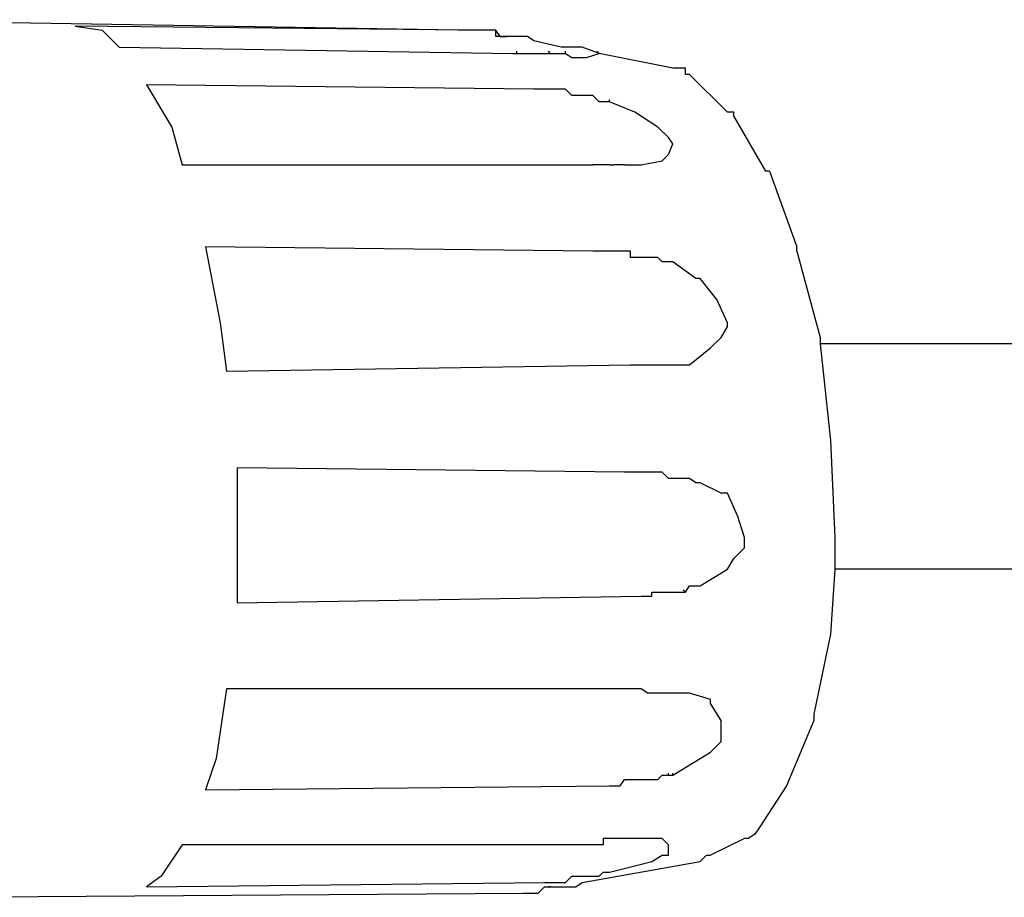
# Model space of a CAD drawing. Header units: millimetres. Extents: x 1114507 to 93926427, y 174473 to 817039.
# Tile 458 of 483: x 2226644 to 2227852, y 770014 to 771091. Entities that reach past the tile are written whole.
import ezdxf

# ---------------------------------------------------------------- set-up
doc = ezdxf.new("R2010")
doc.units = ezdxf.units.MM

msp = doc.modelspace()

# ---------------------------------------------------------------- linework, layer by layer
at = {"color": 7, "linetype": 'Continuous', "lineweight": -2, "elevation": -2718483}
for points in [[(2227181.7, 771078.2), (2226406.5, 771091.1), (2226406.5, 771091.1)], [(2226711.5, 771083.3), (2226745, 771078.2), (2226745, 771078.2)], [(2227194.7, 771078.2), (2226711.5, 771083.3), (2226711.5, 771083.3)], [(2226745, 771078.2), (2226765.7, 771057.5), (2226765.7, 771057.5)], [(2227189.5, 771078.2), (2227181.7, 771078.2), (2227181.7, 771078.2)], [(2227189.5, 771078.2), (2227186.9, 771078.2), (2227186.9, 771078.2)], [(2227194.7, 771078.2), (2227189.5, 771078.2), (2227189.5, 771078.2)], [(2227202.4, 771078.2), (2227194.7, 771078.2), (2227194.7, 771078.2)], [(2227202.4, 771078.2), (2227194.7, 771078.2), (2227194.7, 771078.2)], [(2227207.6, 771078.2), (2227202.4, 771078.2), (2227202.4, 771078.2)], [(2227207.6, 771078.2), (2227202.4, 771078.2), (2227202.4, 771078.2)], [(2227215.3, 771078.2), (2227207.6, 771078.2), (2227207.6, 771078.2)], [(2227215.3, 771078.2), (2227207.6, 771078.2), (2227207.6, 771078.2)], [(2227220.5, 771078.2), (2227215.3, 771078.2), (2227215.3, 771078.2)], [(2227220.5, 771078.2), (2227215.3, 771078.2), (2227215.3, 771078.2)], [(2227228.3, 771078.2), (2227220.5, 771078.2), (2227220.5, 771078.2)], [(2227228.3, 771078.2), (2227220.5, 771078.2), (2227220.5, 771078.2)], [(2227233.4, 771070.4), (2227228.3, 771078.2), (2227228.3, 771078.2)], [(2227228.3, 771070.4), (2227228.3, 771078.2), (2227228.3, 771078.2)], [(2227233.4, 771070.4), (2227228.3, 771070.4), (2227228.3, 771070.4)], [(2227241.2, 771070.4), (2227233.4, 771070.4), (2227233.4, 771070.4)], [(2227233.4, 771070.4), (2227241.2, 771070.4), (2227241.2, 771070.4)], [(2227248.9, 771070.4), (2227241.2, 771070.4), (2227241.2, 771070.4)], [(2227254.1, 771070.4), (2227248.9, 771070.4), (2227248.9, 771070.4)], [(2227261.8, 771070.4), (2227254.1, 771070.4), (2227254.1, 771070.4)], [(2227267, 771070.4), (2227261.8, 771070.4), (2227261.8, 771070.4)], [(2227274.8, 771065.2), (2227267, 771070.4), (2227267, 771070.4)], [(2227308.4, 771057.5), (2227274.8, 771065.2), (2227274.8, 771065.2)], [(2226765.7, 771057.5), (2227248.9, 771049.7), (2227248.9, 771049.7)], [(2227254.1, 771049.7), (2227254.1, 771052.3), (2227254.1, 771052.3)], [(2227295.4, 771049.7), (2227292.9, 771052.3), (2227292.9, 771052.3)], [(2227313.5, 771057.5), (2227308.4, 771057.5), (2227308.4, 771057.5)], [(2227334.2, 771057.5), (2227313.5, 771057.5), (2227313.5, 771057.5)], [(2227313.5, 771049.7), (2227313.5, 771052.3), (2227313.5, 771052.3)], [(2227354.9, 771049.7), (2227334.2, 771057.5), (2227334.2, 771057.5)], [(2227354.9, 771049.7), (2227352.3, 771052.3), (2227352.3, 771052.3)], [(2227354.9, 771049.7), (2227352.3, 771052.3), (2227352.3, 771052.3)], [(2227248.9, 771049.7), (2227254.1, 771049.7), (2227254.1, 771049.7)], [(2227254.1, 771049.7), (2227261.8, 771049.7), (2227261.8, 771049.7)], [(2227261.8, 771049.7), (2227267, 771049.7), (2227267, 771049.7)], [(2227267, 771049.7), (2227274.8, 771049.7), (2227274.8, 771049.7)], [(2227274.8, 771049.7), (2227279.9, 771049.7), (2227279.9, 771049.7)], [(2227279.9, 771049.7), (2227287.7, 771049.7), (2227287.7, 771049.7)], [(2227287.7, 771049.7), (2227295.4, 771049.7), (2227295.4, 771049.7)], [(2227295.4, 771049.7), (2227300.6, 771049.7), (2227300.6, 771049.7)], [(2227300.6, 771049.7), (2227308.4, 771049.7), (2227308.4, 771049.7)], [(2227308.4, 771049.7), (2227313.5, 771049.7), (2227313.5, 771049.7)], [(2227313.5, 771049.7), (2227321.3, 771044.6), (2227321.3, 771044.6)], [(2227321.3, 771044.6), (2227339.4, 771044.6), (2227339.4, 771044.6)], [(2227339.4, 771044.6), (2227354.9, 771049.7), (2227354.9, 771049.7)], [(2227445.3, 771031.6), (2227354.9, 771049.7), (2227354.9, 771049.7)], [(2227453.1, 771031.6), (2227445.3, 771031.6), (2227445.3, 771031.6)], [(2227460.8, 771031.6), (2227453.1, 771031.6), (2227453.1, 771031.6)], [(2227460.8, 771023.9), (2227460.8, 771031.6), (2227460.8, 771031.6)], [(2227466, 771023.9), (2227460.8, 771023.9), (2227460.8, 771023.9)], [(2227466, 771023.9), (2227512.5, 770977.4), (2227512.5, 770977.4)], [(2227274.8, 771005.8), (2226799.3, 771011), (2226799.3, 771011)], [(2226799.3, 771011), (2226830.3, 770959.3), (2226830.3, 770959.3)], [(2227287.7, 771005.8), (2227274.8, 771005.8), (2227274.8, 771005.8)], [(2227295.4, 771005.8), (2227287.7, 771005.8), (2227287.7, 771005.8)], [(2227300.6, 771005.8), (2227295.4, 771005.8), (2227295.4, 771005.8)], [(2227308.4, 771005.8), (2227300.6, 771005.8), (2227300.6, 771005.8)], [(2227313.5, 771005.8), (2227308.4, 771005.8), (2227308.4, 771005.8)], [(2227321.3, 770998), (2227313.5, 771005.8), (2227313.5, 771005.8)], [(2227326.4, 770998), (2227321.3, 770998), (2227321.3, 770998)], [(2227334.2, 770998), (2227326.4, 770998), (2227326.4, 770998)], [(2227339.4, 770998), (2227334.2, 770998), (2227334.2, 770998)], [(2227347.1, 770998), (2227339.4, 770998), (2227339.4, 770998)], [(2227354.9, 770990.3), (2227347.1, 770998), (2227347.1, 770998)], [(2227367.8, 770990.3), (2227367.8, 770992.9), (2227367.8, 770992.9)], [(2227360, 770990.3), (2227354.9, 770990.3), (2227354.9, 770990.3)], [(2227367.8, 770990.3), (2227360, 770990.3), (2227360, 770990.3)], [(2227398.8, 770977.4), (2227367.8, 770990.3), (2227367.8, 770990.3)], [(2227427.2, 770959.3), (2227398.8, 770977.4), (2227398.8, 770977.4)], [(2227520.2, 770977.4), (2227512.5, 770977.4), (2227512.5, 770977.4)], [(2227520.2, 770972.2), (2227520.2, 770977.4), (2227520.2, 770977.4)], [(2227520.2, 770972.2), (2227559, 770905), (2227559, 770905)], [(2226830.3, 770959.3), (2226843.2, 770912.8), (2226843.2, 770912.8)], [(2227440.1, 770946.4), (2227427.2, 770959.3), (2227427.2, 770959.3)], [(2227445.3, 770938.6), (2227440.1, 770946.4), (2227440.1, 770946.4)], [(2227440.1, 770925.7), (2227445.3, 770938.6), (2227445.3, 770938.6)], [(2227432.4, 770917.9), (2227440.1, 770925.7), (2227440.1, 770925.7)], [(2226843.2, 770912.8), (2227347.1, 770912.8), (2227347.1, 770912.8)], [(2227360, 770912.8), (2227347.1, 770912.8), (2227347.1, 770912.8)], [(2227367.8, 770912.8), (2227360, 770912.8), (2227360, 770912.8)], [(2227367.8, 770912.8), (2227373, 770912.8), (2227373, 770912.8)], [(2227385.9, 770912.8), (2227373, 770912.8), (2227373, 770912.8)], [(2227385.9, 770912.8), (2227393.6, 770912.8), (2227393.6, 770912.8)], [(2227393.6, 770912.8), (2227406.6, 770912.8), (2227406.6, 770912.8)], [(2227406.6, 770912.8), (2227432.4, 770917.9), (2227432.4, 770917.9)], [(2227564.2, 770905), (2227559, 770905), (2227559, 770905)], [(2227564.2, 770905), (2227597.8, 770812), (2227597.8, 770812)], [(2227347.1, 770806.8), (2226871.7, 770812), (2226871.7, 770812)], [(2226871.7, 770812), (2226889.7, 770719), (2226889.7, 770719)], [(2227597.8, 770806.8), (2227597.8, 770812), (2227597.8, 770812)], [(2227367.8, 770806.8), (2227347.1, 770806.8), (2227347.1, 770806.8)], [(2227373, 770806.8), (2227367.8, 770806.8), (2227367.8, 770806.8)], [(2227380.7, 770806.8), (2227373, 770806.8), (2227373, 770806.8)], [(2227385.9, 770806.8), (2227380.7, 770806.8), (2227380.7, 770806.8)], [(2227393.6, 770806.8), (2227385.9, 770806.8), (2227385.9, 770806.8)], [(2227393.6, 770799.1), (2227393.6, 770806.8), (2227393.6, 770806.8)], [(2227398.8, 770799.1), (2227393.6, 770799.1), (2227393.6, 770799.1)], [(2227406.6, 770799.1), (2227398.8, 770799.1), (2227398.8, 770799.1)], [(2227414.3, 770799.1), (2227406.6, 770799.1), (2227406.6, 770799.1)], [(2227419.5, 770799.1), (2227414.3, 770799.1), (2227414.3, 770799.1)], [(2227427.2, 770799.1), (2227419.5, 770799.1), (2227419.5, 770799.1)], [(2227432.4, 770793.9), (2227427.2, 770799.1), (2227427.2, 770799.1)], [(2227597.8, 770806.8), (2227626.2, 770700.9), (2227626.2, 770700.9)], [(2227440.1, 770793.9), (2227432.4, 770793.9), (2227432.4, 770793.9)], [(2227445.3, 770793.9), (2227440.1, 770793.9), (2227440.1, 770793.9)], [(2227473.7, 770773.2), (2227445.3, 770793.9), (2227445.3, 770793.9)], [(2227478.9, 770773.2), (2227473.7, 770773.2), (2227473.7, 770773.2)], [(2227499.6, 770747.4), (2227478.9, 770773.2), (2227478.9, 770773.2)], [(2227512.5, 770719), (2227499.6, 770747.4), (2227499.6, 770747.4)], [(2226889.7, 770719), (2226897.5, 770659.5), (2226897.5, 770659.5)], [(2227504.7, 770700.9), (2227512.5, 770713.8), (2227512.5, 770713.8)], [(2227512.5, 770713.8), (2227512.5, 770719), (2227512.5, 770719)], [(2227491.8, 770688), (2227504.7, 770700.9), (2227504.7, 770700.9)], [(2227626.2, 770700.9), (2227626.2, 770693.1), (2227626.2, 770693.1)], [(2229106.8, 770693.1), (2227626.2, 770693.1), (2227626.2, 770693.1)], [(2227626.2, 770693.1), (2227639.1, 770574.3), (2227639.1, 770574.3)], [(2227466, 770667.3), (2227491.8, 770688), (2227491.8, 770688)], [(2226897.5, 770659.5), (2227393.6, 770667.3), (2227393.6, 770667.3)], [(2227393.6, 770667.3), (2227398.8, 770667.3), (2227398.8, 770667.3)], [(2227398.8, 770667.3), (2227406.6, 770667.3), (2227406.6, 770667.3)], [(2227406.6, 770667.3), (2227414.3, 770667.3), (2227414.3, 770667.3)], [(2227414.3, 770667.3), (2227419.5, 770667.3), (2227419.5, 770667.3)], [(2227419.5, 770667.3), (2227427.2, 770667.3), (2227427.2, 770667.3)], [(2227427.2, 770667.3), (2227432.4, 770667.3), (2227432.4, 770667.3)], [(2227432.4, 770667.3), (2227440.1, 770667.3), (2227440.1, 770667.3)], [(2227440.1, 770667.3), (2227445.3, 770667.3), (2227445.3, 770667.3)], [(2227445.3, 770667.3), (2227453.1, 770667.3), (2227453.1, 770667.3)], [(2227453.1, 770667.3), (2227460.8, 770667.3), (2227460.8, 770667.3)], [(2227460.8, 770667.3), (2227466, 770667.3), (2227466, 770667.3)], [(2227639.1, 770574.3), (2227644.3, 770455.4), (2227644.3, 770455.4)], [(2227385.9, 770535.5), (2226910.4, 770540.7), (2226910.4, 770540.7)], [(2226910.4, 770540.7), (2226910.4, 770434.7), (2226910.4, 770434.7)], [(2227406.6, 770535.5), (2227385.9, 770535.5), (2227385.9, 770535.5)], [(2227414.3, 770535.5), (2227406.6, 770535.5), (2227406.6, 770535.5)], [(2227419.5, 770535.5), (2227414.3, 770535.5), (2227414.3, 770535.5)], [(2227427.2, 770535.5), (2227419.5, 770535.5), (2227419.5, 770535.5)], [(2227432.4, 770535.5), (2227427.2, 770535.5), (2227427.2, 770535.5)], [(2227440.1, 770527.8), (2227432.4, 770535.5), (2227432.4, 770535.5)], [(2227445.3, 770527.8), (2227440.1, 770527.8), (2227440.1, 770527.8)], [(2227453.1, 770527.8), (2227445.3, 770527.8), (2227445.3, 770527.8)], [(2227460.8, 770527.8), (2227453.1, 770527.8), (2227453.1, 770527.8)], [(2227460.8, 770527.8), (2227458.2, 770527.8), (2227458.2, 770527.8)], [(2227466, 770527.8), (2227460.8, 770527.8), (2227460.8, 770527.8)], [(2227473.7, 770522.6), (2227466, 770527.8), (2227466, 770527.8)], [(2227478.9, 770522.6), (2227473.7, 770522.6), (2227473.7, 770522.6)], [(2227504.7, 770509.7), (2227478.9, 770522.6), (2227478.9, 770522.6)], [(2227512.5, 770509.7), (2227504.7, 770509.7), (2227504.7, 770509.7)], [(2227525.4, 770481.2), (2227512.5, 770509.7), (2227512.5, 770509.7)], [(2227533.2, 770455.4), (2227525.4, 770481.2), (2227525.4, 770481.2)], [(2227533.2, 770442.5), (2227533.2, 770455.4), (2227533.2, 770455.4)], [(2227644.3, 770455.4), (2227644.3, 770416.6), (2227644.3, 770416.6)], [(2227520.2, 770429.6), (2227533.2, 770442.5), (2227533.2, 770442.5)], [(2226910.4, 770434.7), (2226910.4, 770375.3), (2226910.4, 770375.3)], [(2227512.5, 770416.6), (2227520.2, 770429.6), (2227520.2, 770429.6)], [(2227478.9, 770396), (2227512.5, 770416.6), (2227512.5, 770416.6)], [(2227644.3, 770416.6), (2227639.1, 770336.5), (2227639.1, 770336.5)], [(2229106.8, 770416.6), (2227644.3, 770416.6), (2227644.3, 770416.6)], [(2227419.5, 770388.2), (2227427.2, 770388.2), (2227427.2, 770388.2)], [(2227419.5, 770383.1), (2227419.5, 770388.2), (2227419.5, 770388.2)], [(2227427.2, 770388.2), (2227432.4, 770388.2), (2227432.4, 770388.2)], [(2227432.4, 770388.2), (2227440.1, 770388.2), (2227440.1, 770388.2)], [(2227440.1, 770388.2), (2227445.3, 770388.2), (2227445.3, 770388.2)], [(2227445.3, 770388.2), (2227453.1, 770388.2), (2227453.1, 770388.2)], [(2227453.1, 770388.2), (2227460.8, 770388.2), (2227460.8, 770388.2)], [(2227460.8, 770388.2), (2227458.2, 770390.8), (2227458.2, 770390.8)], [(2227460.8, 770388.2), (2227466, 770396), (2227466, 770396)], [(2227466, 770396), (2227473.7, 770396), (2227473.7, 770396)], [(2227473.7, 770396), (2227478.9, 770396), (2227478.9, 770396)], [(2226910.4, 770375.3), (2227406.6, 770383.1), (2227406.6, 770383.1)], [(2227406.6, 770383.1), (2227414.3, 770383.1), (2227414.3, 770383.1)], [(2227414.3, 770383.1), (2227419.5, 770383.1), (2227419.5, 770383.1)], [(2227639.1, 770336.5), (2227618.4, 770238.4), (2227618.4, 770238.4)], [(2226897.5, 770269.4), (2226884.6, 770184.1), (2226884.6, 770184.1)], [(2227373, 770269.4), (2226897.5, 770269.4), (2226897.5, 770269.4)], [(2227393.6, 770269.4), (2227373, 770269.4), (2227373, 770269.4)], [(2227398.8, 770269.4), (2227393.6, 770269.4), (2227393.6, 770269.4)], [(2227406.6, 770269.4), (2227398.8, 770269.4), (2227398.8, 770269.4)], [(2227414.3, 770264.2), (2227406.6, 770269.4), (2227406.6, 770269.4)], [(2227419.5, 770264.2), (2227414.3, 770264.2), (2227414.3, 770264.2)], [(2227427.2, 770264.2), (2227419.5, 770264.2), (2227419.5, 770264.2)], [(2227432.4, 770264.2), (2227427.2, 770264.2), (2227427.2, 770264.2)], [(2227440.1, 770264.2), (2227432.4, 770264.2), (2227432.4, 770264.2)], [(2227445.3, 770264.2), (2227440.1, 770264.2), (2227440.1, 770264.2)], [(2227453.1, 770264.2), (2227445.3, 770264.2), (2227445.3, 770264.2)], [(2227460.8, 770264.2), (2227453.1, 770264.2), (2227453.1, 770264.2)], [(2227466, 770264.2), (2227460.8, 770264.2), (2227460.8, 770264.2)], [(2227491.8, 770256.4), (2227466, 770264.2), (2227466, 770264.2)], [(2227491.8, 770251.3), (2227491.8, 770256.4), (2227491.8, 770256.4)], [(2227504.7, 770230.6), (2227491.8, 770251.3), (2227491.8, 770251.3)], [(2227504.7, 770209.9), (2227504.7, 770230.6), (2227504.7, 770230.6)], [(2227618.4, 770230.6), (2227584.8, 770150.5), (2227584.8, 770150.5)], [(2227618.4, 770238.4), (2227618.4, 770230.6), (2227618.4, 770230.6)], [(2227504.7, 770204.8), (2227504.7, 770209.9), (2227504.7, 770209.9)], [(2227491.8, 770191.8), (2227504.7, 770204.8), (2227504.7, 770204.8)], [(2226884.6, 770184.1), (2226871.7, 770145.3), (2226871.7, 770145.3)], [(2227445.3, 770163.4), (2227478.9, 770184.1), (2227478.9, 770184.1)], [(2227478.9, 770184.1), (2227491.8, 770191.8), (2227491.8, 770191.8)], [(2227380.7, 770150.5), (2227385.9, 770158.2), (2227385.9, 770158.2)], [(2227385.9, 770158.2), (2227393.6, 770158.2), (2227393.6, 770158.2)], [(2227393.6, 770158.2), (2227398.8, 770158.2), (2227398.8, 770158.2)], [(2227398.8, 770158.2), (2227406.6, 770158.2), (2227406.6, 770158.2)], [(2227406.6, 770158.2), (2227414.3, 770158.2), (2227414.3, 770158.2)], [(2227414.3, 770158.2), (2227419.5, 770158.2), (2227419.5, 770158.2)], [(2227419.5, 770158.2), (2227427.2, 770158.2), (2227427.2, 770158.2)], [(2227427.2, 770158.2), (2227432.4, 770163.4), (2227432.4, 770163.4)], [(2227432.4, 770163.4), (2227440.1, 770163.4), (2227440.1, 770163.4)], [(2227440.1, 770163.4), (2227440.1, 770166), (2227440.1, 770166)], [(2227440.1, 770163.4), (2227445.3, 770163.4), (2227445.3, 770163.4)], [(2227445.3, 770163.4), (2227445.3, 770166), (2227445.3, 770166)], [(2227445.3, 770163.4), (2227445.3, 770166), (2227445.3, 770166)], [(2227445.3, 770163.4), (2227445.3, 770166), (2227445.3, 770166)], [(2226871.7, 770145.3), (2227367.8, 770150.5), (2227367.8, 770150.5)], [(2227367.8, 770150.5), (2227373, 770150.5), (2227373, 770150.5)], [(2227373, 770150.5), (2227380.7, 770150.5), (2227380.7, 770150.5)], [(2227584.8, 770150.5), (2227551.3, 770098.8), (2227551.3, 770098.8)], [(2227551.3, 770098.8), (2227546.1, 770091.1), (2227546.1, 770091.1)], [(2227360, 770085.9), (2227360, 770078.1), (2227360, 770078.1)], [(2227367.8, 770085.9), (2227360, 770085.9), (2227360, 770085.9)], [(2227373, 770085.9), (2227367.8, 770085.9), (2227367.8, 770085.9)], [(2227380.7, 770085.9), (2227373, 770085.9), (2227373, 770085.9)], [(2227385.9, 770085.9), (2227380.7, 770085.9), (2227380.7, 770085.9)], [(2227393.6, 770085.9), (2227385.9, 770085.9), (2227385.9, 770085.9)], [(2227398.8, 770085.9), (2227393.6, 770085.9), (2227393.6, 770085.9)], [(2227406.6, 770085.9), (2227398.8, 770085.9), (2227398.8, 770085.9)], [(2227432.4, 770085.9), (2227406.6, 770085.9), (2227406.6, 770085.9)], [(2227440.1, 770078.1), (2227432.4, 770085.9), (2227432.4, 770085.9)], [(2227533.2, 770085.9), (2227491.8, 770065.2), (2227491.8, 770065.2)], [(2227538.3, 770085.9), (2227533.2, 770085.9), (2227533.2, 770085.9)], [(2227546.1, 770091.1), (2227538.3, 770085.9), (2227538.3, 770085.9)], [(2226843.2, 770078.1), (2226817.4, 770039.4), (2226817.4, 770039.4)], [(2227313.5, 770078.1), (2226843.2, 770078.1), (2226843.2, 770078.1)], [(2227334.2, 770078.1), (2227313.5, 770078.1), (2227313.5, 770078.1)], [(2227339.4, 770078.1), (2227334.2, 770078.1), (2227334.2, 770078.1)], [(2227347.1, 770078.1), (2227339.4, 770078.1), (2227339.4, 770078.1)], [(2227354.9, 770078.1), (2227347.1, 770078.1), (2227347.1, 770078.1)], [(2227360, 770078.1), (2227354.9, 770078.1), (2227354.9, 770078.1)], [(2227440.1, 770065.2), (2227440.1, 770078.1), (2227440.1, 770078.1)], [(2227419.5, 770057.5), (2227432.4, 770065.2), (2227432.4, 770065.2)], [(2227432.4, 770065.2), (2227440.1, 770065.2), (2227440.1, 770065.2)], [(2227478.9, 770057.5), (2227486.7, 770065.2), (2227486.7, 770065.2)], [(2227486.7, 770065.2), (2227491.8, 770065.2), (2227491.8, 770065.2)], [(2227334.2, 770031.6), (2227478.9, 770057.5), (2227478.9, 770057.5)], [(2227367.8, 770044.6), (2227398.8, 770052.3), (2227398.8, 770052.3)], [(2227398.8, 770052.3), (2227419.5, 770057.5), (2227419.5, 770057.5)], [(2226817.4, 770039.4), (2226799.3, 770026.5), (2226799.3, 770026.5)], [(2227313.5, 770031.6), (2227321.3, 770039.4), (2227321.3, 770039.4)], [(2227321.3, 770039.4), (2227326.4, 770039.4), (2227326.4, 770039.4)], [(2227326.4, 770039.4), (2227334.2, 770039.4), (2227334.2, 770039.4)], [(2227334.2, 770039.4), (2227339.4, 770039.4), (2227339.4, 770039.4)], [(2227339.4, 770039.4), (2227347.1, 770039.4), (2227347.1, 770039.4)], [(2227347.1, 770039.4), (2227354.9, 770039.4), (2227354.9, 770039.4)], [(2227354.9, 770039.4), (2227360, 770044.6), (2227360, 770044.6)], [(2227360, 770044.6), (2227367.8, 770044.6), (2227367.8, 770044.6)], [(2226799.3, 770026.5), (2227287.7, 770031.6), (2227287.7, 770031.6)], [(2227279.9, 770018.7), (2227287.7, 770026.5), (2227287.7, 770026.5)], [(2227287.7, 770031.6), (2227295.4, 770031.6), (2227295.4, 770031.6)], [(2227287.7, 770026.5), (2227295.4, 770026.5), (2227295.4, 770026.5)], [(2227295.4, 770026.5), (2227292.9, 770026.5), (2227292.9, 770026.5)], [(2227295.4, 770031.6), (2227300.6, 770031.6), (2227300.6, 770031.6)], [(2227295.4, 770026.5), (2227300.6, 770026.5), (2227300.6, 770026.5)], [(2227300.6, 770031.6), (2227308.4, 770031.6), (2227308.4, 770031.6)], [(2227300.6, 770026.5), (2227308.4, 770026.5), (2227308.4, 770026.5)], [(2227308.4, 770031.6), (2227313.5, 770031.6), (2227313.5, 770031.6)], [(2227308.4, 770026.5), (2227313.5, 770026.5), (2227313.5, 770026.5)], [(2227313.5, 770026.5), (2227321.3, 770026.5), (2227321.3, 770026.5)], [(2227321.3, 770026.5), (2227326.4, 770026.5), (2227326.4, 770026.5)], [(2227326.4, 770026.5), (2227334.2, 770031.6), (2227334.2, 770031.6)], [(2226486.6, 770013.5), (2227261.8, 770018.7), (2227261.8, 770018.7)], [(2227261.8, 770018.7), (2227267, 770018.7), (2227267, 770018.7)], [(2227267, 770018.7), (2227274.8, 770018.7), (2227274.8, 770018.7)], [(2227274.8, 770018.7), (2227279.9, 770018.7), (2227279.9, 770018.7)]]:
    msp.add_lwpolyline(points, dxfattribs=at)
for points in [[(2227274.8, 771065.2), (2227274.8, 771065.2)], [(2227321.3, 771044.6), (2227321.3, 771044.6)], [(2227334.2, 770998), (2227334.2, 770998)], [(2227398.8, 770977.4), (2227398.8, 770977.4)], [(2227406.6, 770912.8), (2227406.6, 770912.8)], [(2227406.6, 770912.8), (2227406.6, 770912.8)], [(2227440.1, 770793.9), (2227440.1, 770793.9)], [(2227419.5, 770667.3), (2227419.5, 770667.3)], [(2227453.1, 770667.3), (2227453.1, 770667.3)], [(2227466, 770667.3), (2227466, 770667.3)], [(2227466, 770667.3), (2227466, 770667.3)], [(2227466, 770667.3), (2227466, 770667.3)], [(2227466, 770667.3), (2227466, 770667.3)], [(2227419.5, 770535.5), (2227419.5, 770535.5)], [(2227478.9, 770522.6), (2227478.9, 770522.6)], [(2227478.9, 770396), (2227478.9, 770396)], [(2227478.9, 770396), (2227478.9, 770396)], [(2227478.9, 770396), (2227478.9, 770396)], [(2227478.9, 770396), (2227478.9, 770396)], [(2227639.1, 770336.5), (2227639.1, 770336.5)], [(2227419.5, 770264.2), (2227419.5, 770264.2)], [(2227453.1, 770264.2), (2227453.1, 770264.2)], [(2227466, 770264.2), (2227466, 770264.2)], [(2227393.6, 770158.2), (2227393.6, 770158.2)], [(2227584.8, 770150.5), (2227584.8, 770150.5)], [(2227393.6, 770085.9), (2227393.6, 770085.9)], [(2227406.6, 770085.9), (2227406.6, 770085.9)], [(2227432.4, 770085.9), (2227432.4, 770085.9)], [(2227546.1, 770091.1), (2227546.1, 770091.1)], [(2227334.2, 770039.4), (2227334.2, 770039.4)], [(2227367.8, 770044.6), (2227367.8, 770044.6)], [(2227367.8, 770044.6), (2227367.8, 770044.6)], [(2227367.8, 770044.6), (2227367.8, 770044.6)], [(2227367.8, 770044.6), (2227367.8, 770044.6)]]:
    msp.add_lwpolyline(points, close=True, dxfattribs=at)

doc.saveas('drawing.dxf')
